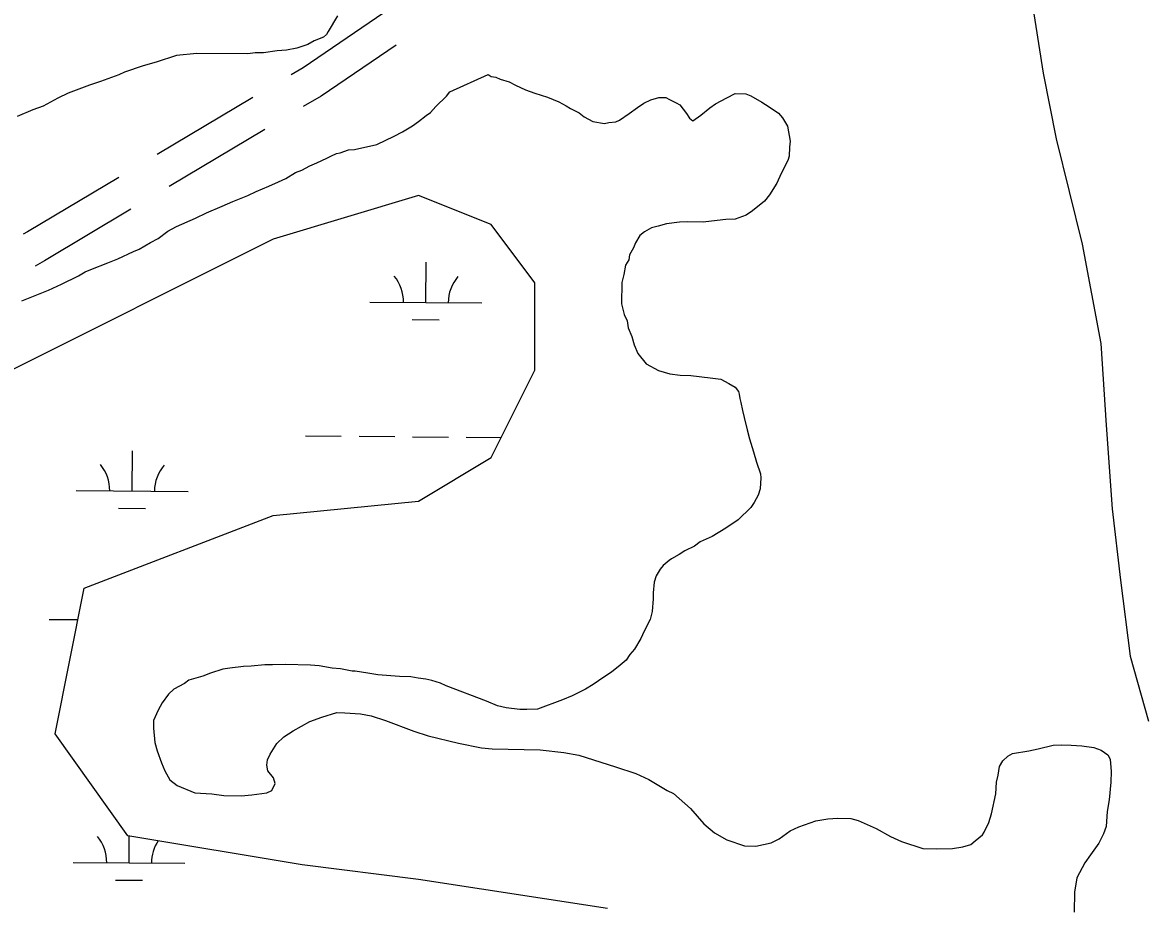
# Model space of a CAD drawing. Extents: x 3271442 to 3309282, y 752266 to 777610.
# Drawn here: x 3302660 to 3303668, y 761466 to 762258 of the extents above; entities that cross this region are included whole.
import ezdxf

# ---------------------------------------------------------------- set-up
doc = ezdxf.new("R2010")
doc.units = 0
for name, color, linetype in [('V-ROAD-CNTR', 7, 'Continuous'), ('V-SITE-VEGE', 7, 'Continuous'), ('V-WETL-SWMP', 7, 'Continuous')]:
    doc.layers.add(name, color=color, linetype=linetype)

msp = doc.modelspace()

# ---------------------------------------------------------------- linework, layer by layer
at = {"layer": 'V-ROAD-CNTR'}
for p, q in [((3302866.6, 762191.3), (3302780.9, 762140.3)), ((3302877.2, 762162.8), (3302791.6, 762111.8))]:
    msp.add_line(p, q, dxfattribs=at)
for points in [[(3303483.1, 762605.7), (3303501.7, 762574.4), (3303523.2, 762542.1), (3303536, 762515), (3303542, 762483.4), (3303548.5, 762414), (3303559.7, 762302.5), (3303573.8, 762213.1), (3303585.4, 762154.4), (3303608.6, 762060.1), (3303625.2, 761971.2), (3303630.1, 761898.1), (3303635.6, 761823.3), (3303642.9, 761759.4), (3303651.7, 761691.6), (3303668, 761633.4)], [(3302983.8, 762267), (3302911.4, 762218), (3302900.8, 762211.7)], [(3302994.7, 762238.2), (3302927.5, 762192.7), (3302911.5, 762183.2)], [(3302746.7, 762119.9), (3302664.7, 762071.1), (3302661, 762069)], [(3302757.3, 762091.4), (3302679.9, 762045.3), (3302671.6, 762040.5)]]:
    msp.add_lwpolyline(points, dxfattribs=at)
at = {"layer": 'V-SITE-VEGE'}
for p, q in [((3303042.7, 762196.5), (3303077.1, 762211.9)), ((3303077.1, 762211.9), (3303079.9, 762210.2)), ((3303079.9, 762210.2), (3303083.8, 762209.5)), ((3303083.8, 762209.5), (3303087.7, 762207.7)), ((3303087.7, 762207.7), (3303096, 762205.3)), ((3303096, 762205.3), (3303101.5, 762202.4)), ((3303030.1, 762183.4), (3303039.8, 762192.7)), ((3303039.8, 762192.7), (3303042.7, 762196.5)), ((3303101.5, 762202.4), (3303110.4, 762198.3)), ((3303110.4, 762198.3), (3303118.7, 762195.3)), ((3303118.7, 762195.3), (3303130.3, 762191.6)), ((3303290.7, 762191.2), (3303298.1, 762194.9)), ((3303298.1, 762194.9), (3303307.6, 762194.7)), ((3303307.6, 762194.7), (3303312, 762192.9)), ((3303312, 762192.9), (3303321.9, 762187.1)), ((3303025.5, 762177.9), (3303030.1, 762183.4)), ((3303130.3, 762191.6), (3303140.3, 762187.5)), ((3303140.3, 762187.5), (3303146.9, 762184)), ((3303146.9, 762184), (3303150.8, 762181.6)), ((3303203.2, 762177), (3303210.6, 762182.4)), ((3303210.6, 762182.4), (3303216.3, 762186.2)), ((3303216.3, 762186.2), (3303222.5, 762189.4)), ((3303222.5, 762189.4), (3303229.8, 762191.5)), ((3303229.8, 762191.5), (3303236, 762191.3)), ((3303236, 762191.3), (3303239.3, 762189.6)), ((3303239.3, 762189.6), (3303245.4, 762186.6)), ((3303245.4, 762186.6), (3303248.7, 762184.9)), ((3303248.7, 762184.9), (3303254.6, 762176.9)), ((3303275.4, 762182), (3303280.5, 762185.8)), ((3303280.5, 762185.8), (3303290.7, 762191.2)), ((3303321.9, 762187.1), (3303328.6, 762183)), ((3303328.6, 762183), (3303336.8, 762177.2)), ((3303014.6, 762169.8), (3303021.5, 762175.2)), ((3303021.5, 762175.2), (3303025.5, 762177.9)), ((3303150.8, 762181.6), (3303158.5, 762177.5)), ((3303158.5, 762177.5), (3303162.9, 762174.1)), ((3303162.9, 762174.1), (3303170.6, 762170)), ((3303194.7, 762171.1), (3303203.2, 762177)), ((3303254.6, 762176.9), (3303257.3, 762172.9)), ((3303257.3, 762172.9), (3303260.1, 762170.6)), ((3303260.1, 762170.6), (3303267.4, 762175.5)), ((3303267.4, 762175.5), (3303275.4, 762182)), ((3303336.8, 762177.2), (3303340.6, 762173.2)), ((3303340.6, 762173.2), (3303344.9, 762165.8)), ((3303000.4, 762160.6), (3303009.5, 762166)), ((3303009.5, 762166), (3303014.6, 762169.8)), ((3303170.6, 762170), (3303181.2, 762168.1)), ((3303181.2, 762168.1), (3303185.1, 762169.1)), ((3303185.1, 762169.1), (3303191.3, 762169.5)), ((3303191.3, 762169.5), (3303194.7, 762171.1)), ((3303344.9, 762165.8), (3303347.4, 762152.3)), ((3302977.3, 762149.4), (3302993.1, 762156.9)), ((3302993.1, 762156.9), (3303000.4, 762160.6)), ((3303347.4, 762152.3), (3303346.7, 762146.8)), ((3302944.7, 762141.8), (3302952, 762144.5)), ((3302952, 762144.5), (3302957.6, 762144.9)), ((3302957.6, 762144.9), (3302977.3, 762149.4)), ((3303346.7, 762146.8), (3303346.5, 762139)), ((3302917.5, 762130.2), (3302923.8, 762132.8)), ((3302923.8, 762132.8), (3302932.8, 762137.1)), ((3302932.8, 762137.1), (3302936.8, 762139.2)), ((3302936.8, 762139.2), (3302941.3, 762141.4)), ((3302941.3, 762141.4), (3302944.7, 762141.8)), ((3303345.3, 762135.1), (3303339.4, 762123.5)), ((3303346.5, 762139), (3303345.3, 762135.1)), ((3302896, 762119), (3302904.6, 762124.3)), ((3302904.6, 762124.3), (3302910.2, 762126.4)), ((3302910.2, 762126.4), (3302917.5, 762130.2)), ((3303339.4, 762123.5), (3303335.3, 762114.6)), ((3302869.5, 762107.3), (3302880.8, 762112.1)), ((3302880.8, 762112.1), (3302889.3, 762115.8)), ((3302889.3, 762115.8), (3302896, 762119)), ((3303335.3, 762114.6), (3303328.9, 762104.2)), ((3302848.6, 762098.3), (3302862.1, 762103.6)), ((3302862.1, 762103.6), (3302869.5, 762107.3)), ((3303328.9, 762104.2), (3303324.3, 762098.7)), ((3302824.9, 762088.2), (3302839, 762094)), ((3302839, 762094), (3302848.6, 762098.3)), ((3303324.3, 762098.7), (3303313.5, 762090)), ((3302798.3, 762076), (3302815.3, 762083.4)), ((3302815.3, 762083.4), (3302824.9, 762088.2)), ((3303289.8, 762082.2), (3303276.9, 762080.8)), ((3303298.2, 762082.5), (3303289.8, 762082.2)), ((3303307.8, 762086.2), (3303298.2, 762082.5)), ((3303313.5, 762090), (3303307.8, 762086.2)), ((3302781.8, 762065.2), (3302790.4, 762071.7)), ((3302790.4, 762071.7), (3302798.3, 762076)), ((3303223.1, 762074.8), (3303216.9, 762071.1)), ((3303229.3, 762076.3), (3303223.1, 762074.8)), ((3303236.6, 762078.4), (3303229.3, 762076.3)), ((3303248.4, 762079.8), (3303236.6, 762078.4)), ((3303255.7, 762080.2), (3303248.4, 762079.8)), ((3303269.6, 762079.9), (3303255.7, 762080.2)), ((3303276.9, 762080.8), (3303269.6, 762079.9)), ((3302764.8, 762055.6), (3302775, 762061.5)), ((3302775, 762061.5), (3302781.8, 762065.2)), ((3303212.9, 762067.8), (3303208.8, 762061.2)), ((3303216.9, 762071.1), (3303212.9, 762067.8)), ((3302745.6, 762047.1), (3302759.8, 762053.5)), ((3302759.8, 762053.5), (3302764.8, 762055.6)), ((3303207, 762056.8), (3303203.5, 762050.7)), ((3303208.8, 762061.2), (3303207, 762056.8)), ((3302721.4, 762037.6), (3302736.6, 762043.4)), ((3302736.6, 762043.4), (3302745.6, 762047.1)), ((3303200, 762041.3), (3303198.6, 762032.9)), ((3303202.9, 762046.2), (3303200, 762041.3)), ((3303203.5, 762050.7), (3303202.9, 762046.2)), ((3302695.3, 762024.2), (3302710.6, 762031.7)), ((3302710.6, 762031.7), (3302716.3, 762035.5)), ((3302716.3, 762035.5), (3302721.4, 762037.6)), ((3303198.6, 762032.9), (3303196.8, 762025.7)), ((3302683.5, 762018.9), (3302695.3, 762024.2)), ((3303196.8, 762025.7), (3303196.3, 762006.7)), ((3302659.8, 762009.4), (3302683.5, 762018.9)), ((3303196.3, 762006.7), (3303198.9, 761997.1)), ((3303198.9, 761997.1), (3303201.6, 761991.5)), ((3303201.6, 761991.5), (3303202.5, 761985.3)), ((3303202.5, 761985.3), (3303205.7, 761977.4)), ((3303205.7, 761977.4), (3303207.8, 761970.1)), ((3303207.8, 761970.1), (3303210.9, 761962.2)), ((3303210.9, 761962.2), (3303218.5, 761953.1)), ((3303218.5, 761953.1), (3303229.6, 761947.2)), ((3303229.6, 761947.2), (3303239.6, 761944.2)), ((3303239.6, 761944.2), (3303249, 761942.8)), ((3303249, 761942.8), (3303258.5, 761942.6)), ((3303258.5, 761942.6), (3303275.8, 761940.5)), ((3303275.8, 761940.5), (3303285.3, 761939.2)), ((3303285.3, 761939.2), (3303292.5, 761935.6)), ((3303292.5, 761935.6), (3303298, 761932.2)), ((3303298, 761932.2), (3303301.2, 761928.2)), ((3303301.2, 761928.2), (3303301.7, 761925.9)), ((3303301.7, 761925.9), (3303302.2, 761922)), ((3303302.2, 761922), (3303303.2, 761918.6)), ((3303303.2, 761918.6), (3303304.7, 761911.3)), ((3303304.7, 761911.3), (3303306.3, 761905.1)), ((3303306.3, 761905.1), (3303308.8, 761893.9)), ((3303308.8, 761893.9), (3303310.8, 761886)), ((3303310.8, 761886), (3303314.5, 761874.2)), ((3303314.5, 761874.2), (3303317.1, 761865.2)), ((3303317.1, 761865.2), (3303320.7, 761854.5)), ((3303321.2, 761851.1), (3303320.4, 761841.1)), ((3303320.7, 761854.5), (3303321.2, 761851.1)), ((3303320.4, 761841.1), (3303318.6, 761835.5)), ((3303318.6, 761835.5), (3303315.1, 761828.9)), ((3303312.2, 761824.5), (3303300.7, 761813.6)), ((3303315.1, 761828.9), (3303312.2, 761824.5)), ((3303300.7, 761813.6), (3303289.9, 761806)), ((3303289.9, 761806), (3303277.5, 761798.5)), ((3303261.6, 761789.9), (3303253.1, 761785.7)), ((3303266.7, 761793.7), (3303261.6, 761789.9)), ((3303277.5, 761798.5), (3303266.7, 761793.7)), ((3303248, 761782.4), (3303241.2, 761778.7)), ((3303253.1, 761785.7), (3303248, 761782.4)), ((3303230.9, 761769.4), (3303227.4, 761763.4)), ((3303233.8, 761772.7), (3303230.9, 761769.4)), ((3303238.9, 761777.1), (3303233.8, 761772.7)), ((3303241.2, 761778.7), (3303238.9, 761777.1)), ((3303227.4, 761763.4), (3303225.6, 761757.8)), ((3303225.6, 761757.8), (3303224.8, 761748.3)), ((3303224.7, 761742.7), (3303223.9, 761731.6)), ((3303224.8, 761748.3), (3303224.7, 761742.7)), ((3303223.9, 761731.6), (3303222, 761724.3)), ((3303222, 761724.3), (3303216.7, 761713.9)), ((3303216.7, 761713.9), (3303213.8, 761707.2)), ((3303213.8, 761707.2), (3303208, 761697.9)), ((3303203.9, 761692.9), (3303200.5, 761688)), ((3303208, 761697.9), (3303203.9, 761692.9)), ((3302839.7, 761679.8), (3302828.5, 761676.2)), ((3302845.9, 761680.8), (3302839.7, 761679.8)), ((3302858.2, 761682.2), (3302845.9, 761680.8)), ((3302864.9, 761682.6), (3302858.2, 761682.2)), ((3302877.3, 761683.9), (3302864.9, 761682.6)), ((3302884, 761683.8), (3302877.3, 761683.9)), ((3302895.7, 761684.1), (3302884, 761683.8)), ((3302918.1, 761683.5), (3302895.7, 761684.1)), ((3302925.9, 761682.8), (3302918.1, 761683.5)), ((3302937.6, 761680.8), (3302925.9, 761682.8)), ((3302944.8, 761680.1), (3302937.6, 761680.8)), ((3302955.4, 761678.2), (3302944.8, 761680.1)), ((3303195.3, 761683.6), (3303187.4, 761677.1)), ((3303200.5, 761688), (3303195.3, 761683.6)), ((3302809.3, 761669.9), (3302805.3, 761667.2)), ((3302821.7, 761673.5), (3302809.3, 761669.9)), ((3302828.5, 761676.2), (3302821.7, 761673.5)), ((3302958.2, 761678.1), (3302955.4, 761678.2)), ((3302969.3, 761676.2), (3302958.2, 761678.1)), ((3302978.2, 761674.8), (3302969.3, 761676.2)), ((3302990, 761674), (3302978.2, 761674.8)), ((3302997.8, 761673.2), (3302990, 761674)), ((3303007.8, 761673), (3302997.8, 761673.2)), ((3303014.5, 761671.7), (3303007.8, 761673)), ((3303021.2, 761671), (3303014.5, 761671.7)), ((3303026.7, 761669.8), (3303021.2, 761671)), ((3303034.5, 761667.3), (3303026.7, 761669.8)), ((3303180.5, 761672.8), (3303170.9, 761666.3)), ((3303187.4, 761677.1), (3303180.5, 761672.8)), ((3302795.7, 761661.9), (3302791.1, 761657.5)), ((3302805.3, 761667.2), (3302795.7, 761661.9)), ((3303039.5, 761665), (3303034.5, 761667.3)), ((3303075.5, 761651.3), (3303039.5, 761665)), ((3303164.1, 761662), (3303152.2, 761656.1)), ((3303170.9, 761666.3), (3303164.1, 761662)), ((3302785.3, 761649.8), (3302781.8, 761643.2)), ((3302791.1, 761657.5), (3302785.3, 761649.8)), ((3303085.5, 761647.1), (3303075.5, 761651.3)), ((3303143.7, 761652.4), (3303121.2, 761644)), ((3303152.2, 761656.1), (3303143.7, 761652.4)), ((3302781.8, 761643.2), (3302777.7, 761633.8)), ((3302928.1, 761636.9), (3302941.7, 761641)), ((3302941.7, 761641), (3302948.9, 761640.9)), ((3302948.9, 761640.9), (3302962.9, 761640)), ((3302962.9, 761640), (3302972.3, 761638.1)), ((3303093.2, 761645.3), (3303085.5, 761647.1)), ((3303105.5, 761643.8), (3303093.2, 761645.3)), ((3303111.6, 761643.7), (3303105.5, 761643.8)), ((3303121.2, 761644), (3303111.6, 761643.7)), ((3302777.7, 761633.8), (3302777.5, 761627.1)), ((3302902.7, 761624.6), (3302917.4, 761633.2)), ((3302917.4, 761633.2), (3302928.1, 761636.9)), ((3302972.3, 761638.1), (3302985.1, 761633.9)), ((3302985.1, 761633.9), (3303010.6, 761624.3)), ((3302777.5, 761627.1), (3302778.9, 761614.2)), ((3302887.9, 761613.3), (3302894.2, 761619.3)), ((3302894.2, 761619.3), (3302902.7, 761624.6)), ((3303010.6, 761624.3), (3303023.3, 761620.1)), ((3303023.3, 761620.1), (3303050.6, 761613.8)), ((3302778.9, 761614.2), (3302781, 761606.9)), ((3302882.1, 761603.9), (3302887.9, 761613.3)), ((3303050.6, 761613.8), (3303071.1, 761609.4)), ((3303071.1, 761609.4), (3303080.6, 761608.7)), ((3303080.6, 761608.7), (3303123.6, 761607.6)), ((3303560.8, 761606.7), (3303569.2, 761608.7)), ((3303569.2, 761608.7), (3303582.7, 761611.8)), ((3303582.7, 761611.8), (3303590.5, 761612.1)), ((3303590.5, 761612.1), (3303598.9, 761611.9)), ((3303598.9, 761611.9), (3303608.4, 761611.2)), ((3303608.4, 761611.2), (3303619, 761609.8)), ((3303619, 761609.8), (3303625.6, 761607.4)), ((3302781, 761606.9), (3302784.6, 761596.2)), ((3302879, 761593.9), (3302879.7, 761598.9)), ((3302879.7, 761598.9), (3302882.1, 761603.9)), ((3303123.6, 761607.6), (3303144.8, 761605.4)), ((3303144.8, 761605.4), (3303158.2, 761602.9)), ((3303158.2, 761602.9), (3303190.9, 761592.6)), ((3303537.6, 761597.8), (3303542.2, 761602.1)), ((3303542.2, 761602.1), (3303546.2, 761604.3)), ((3303546.2, 761604.3), (3303560.8, 761606.7)), ((3303625.6, 761607.4), (3303631.7, 761603.3)), ((3303631.7, 761603.3), (3303633.8, 761599.4)), ((3303633.8, 761599.4), (3303634.7, 761588.2)), ((3302784.6, 761596.2), (3302787.8, 761588.8)), ((3302787.8, 761588.8), (3302792.1, 761580.9)), ((3302880, 761588.8), (3302879, 761593.9)), ((3302884.9, 761582.6), (3302880, 761588.8)), ((3303190.9, 761592.6), (3303209.2, 761586.6)), ((3303533.4, 761585), (3303534.7, 761592.8)), ((3303534.7, 761592.8), (3303537.6, 761597.8)), ((3303634.7, 761588.2), (3303634.4, 761578.7)), ((3302792.1, 761580.9), (3302798.7, 761575.7)), ((3302886.5, 761577.5), (3302884.9, 761582.6)), ((3303209.2, 761586.6), (3303220.8, 761581.3)), ((3303220.8, 761581.3), (3303237.4, 761571.4)), ((3303531.3, 761568.3), (3303532.1, 761578.9)), ((3303532.1, 761578.9), (3303533.4, 761585)), ((3303634.4, 761578.7), (3303632.9, 761563.1)), ((3302798.7, 761575.7), (3302814.7, 761569.2)), ((3302814.7, 761569.2), (3302829.8, 761568.2)), ((3302829.8, 761568.2), (3302840.4, 761566.9)), ((3302865.5, 761567.4), (3302879, 761569.3)), ((3302879, 761569.3), (3302883.5, 761571.4)), ((3302883.5, 761571.4), (3302886.5, 761577.5)), ((3303237.4, 761571.4), (3303242.9, 761568.5)), ((3303242.9, 761568.5), (3303258.2, 761555.2)), ((3303527.6, 761550.5), (3303531.3, 761568.3)), ((3302840.4, 761566.9), (3302856, 761566.5)), ((3302856, 761566.5), (3302865.5, 761567.4)), ((3303632.9, 761563.1), (3303631, 761552.5)), ((3303258.2, 761555.2), (3303270.2, 761541.5)), ((3303525.1, 761542.7), (3303527.6, 761550.5)), ((3303631, 761552.5), (3303630.1, 761539.1)), ((3303270.2, 761541.5), (3303279.5, 761533.5)), ((3303347.2, 761535.2), (3303355.1, 761538.9)), ((3303355.1, 761538.9), (3303370.3, 761544.2)), ((3303370.3, 761544.2), (3303381, 761546.1)), ((3303381, 761546.1), (3303389.9, 761546.5)), ((3303389.9, 761546.5), (3303401.7, 761546.2)), ((3303401.7, 761546.2), (3303408.3, 761544.4)), ((3303408.3, 761544.4), (3303424.4, 761537.3)), ((3303521, 761533.9), (3303525.1, 761542.7)), ((3303630.1, 761539.1), (3303627.7, 761532.4)), ((3303279.5, 761533.5), (3303290.5, 761527.1)), ((3303330.2, 761524.4), (3303337.5, 761528.2)), ((3303337.5, 761528.2), (3303347.2, 761535.2)), ((3303424.4, 761537.3), (3303437.1, 761530.3)), ((3303437.1, 761530.3), (3303447, 761525.6)), ((3303513, 761526.2), (3303519.3, 761531.7)), ((3303519.3, 761531.7), (3303521, 761533.9)), ((3303627.7, 761532.4), (3303623.6, 761524.1)), ((3303290.5, 761527.1), (3303306.6, 761521.7)), ((3303306.6, 761521.7), (3303316.7, 761521.4)), ((3303316.7, 761521.4), (3303330.2, 761524.4)), ((3303447, 761525.6), (3303465.9, 761519.5)), ((3303465.9, 761519.5), (3303478.7, 761519.2)), ((3303478.7, 761519.2), (3303492.7, 761519.4)), ((3303492.7, 761519.4), (3303501.7, 761520.9)), ((3303501.7, 761520.9), (3303509, 761523)), ((3303509, 761523), (3303513, 761526.2)), ((3303621.9, 761522), (3303616.1, 761513.7)), ((3303623.6, 761524.1), (3303621.9, 761522)), ((3303616.1, 761513.7), (3303610.9, 761506.6)), ((3303610.9, 761506.6), (3303603.9, 761493.3)), ((3303603.9, 761493.3), (3303601.9, 761480.5)), ((3303601.9, 761480.5), (3303601.5, 761462.6))]:
    msp.add_line(p, q, dxfattribs=at)
for points in [[(3302942.2, 762264.4), (3302933.9, 762250.3), (3302932.3, 762247.8), (3302929.8, 762245.3), (3302921.5, 762242), (3302915.7, 762238.7), (3302905.8, 762235.4), (3302896.7, 762233.8), (3302888.4, 762233), (3302875.9, 762231.3), (3302868.5, 762231.3), (3302861.9, 762230.5), (3302816.3, 762230.6), (3302798.1, 762228.9), (3302779.9, 762223.1)], [(3302779.9, 762223.1), (3302768.3, 762219.8), (3302751.7, 762214.1), (3302746.7, 762211.6), (3302730.2, 762205.8), (3302720.2, 762202.5), (3302701.2, 762195.1), (3302692, 762190.9), (3302678.8, 762183.5), (3302669.7, 762180.2), (3302655.6, 762174.4)]]:
    msp.add_lwpolyline(points, dxfattribs=at)
at = {"layer": 'V-WETL-SWMP'}
for p, q in [((3303014.8, 762103.8), (3302884.7, 762064.7)), ((3303079.9, 762077.7), (3303014.8, 762103.8)), ((3303118.9, 762025.6), (3303079.9, 762077.7)), ((3302884.7, 762064.7), (3302572.4, 761908.4)), ((3303021.3, 762007.9), (3303021.6, 762043.9)), ((3303118.9, 761947.5), (3303118.9, 762025.6)), ((3302971.3, 762008.3), (3303071.3, 762007.5)), ((3303009.2, 761992.6), (3303033.2, 761992.4)), ((3303079.9, 761869.4), (3303118.9, 761947.5)), ((3302913.5, 761888.7), (3302945.5, 761888.4)), ((3302961.5, 761888.3), (3302993.5, 761888)), ((3303009.5, 761887.9), (3303041.5, 761887.6)), ((3303057.5, 761887.5), (3303088.8, 761887.3)), ((3302758.5, 761839.2), (3302758.8, 761875.2)), ((3303014.8, 761830.3), (3303079.9, 761869.4)), ((3302708.5, 761839.6), (3302808.5, 761838.8)), ((3302884.7, 761817.3), (3303014.8, 761830.3)), ((3302746.3, 761823.9), (3302770.3, 761823.7)), ((3302715.5, 761752.2), (3302884.7, 761817.3)), ((3302689.5, 761622), (3302715.5, 761752.2)), ((3302684.1, 761724.4), (3302709.9, 761724.2)), ((3302754.6, 761530.9), (3302689.5, 761622)), ((3302910.7, 761504.8), (3302754.6, 761530.9)), ((3302755.7, 761506.6), (3302755.9, 761530.6)), ((3302705.7, 761507), (3302805.7, 761506.2)), ((3303014.8, 761491.8), (3302910.7, 761504.8)), ((3302743.6, 761491.2), (3302767.6, 761491)), ((3303183.9, 761465.8), (3303014.8, 761491.8))]:
    msp.add_line(p, q, dxfattribs=at)
for centre, start, end in [((3302966.1, 762008.8), 358.7563, 40.2999), ((3303076.5, 762007.9), 138.7563, 180.2999), ((3302703.2, 761840.2), 358.7563, 40.2999), ((3302813.7, 761839.3), 138.7563, 180.2999), ((3302700.5, 761507.5), 358.7563, 40.2999), ((3302811, 761506.6), 145.9548, 180.2999)]:
    msp.add_arc(centre, 35.2, start, end, dxfattribs=at)

doc.saveas('drawing.dxf')
